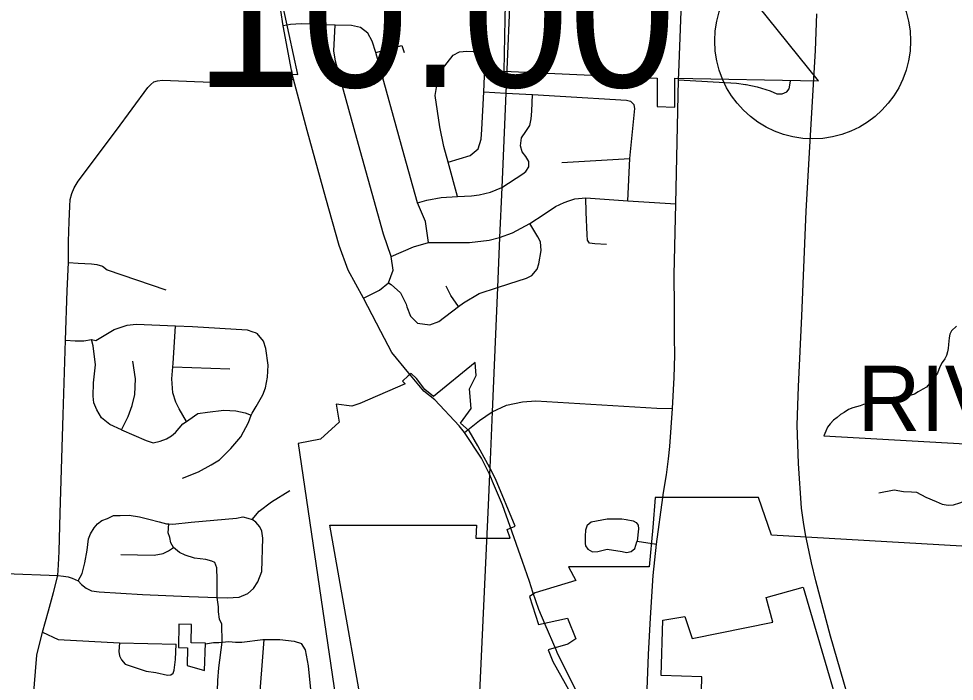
# Model space of a CAD drawing. Extents: x 1659811 to 1934326, y 644115 to 934867.
# Drawn here: x 1812622 to 1819786, y 754351 to 759425 of the extents above; entities that cross this region are included whole.
import ezdxf

# ---------------------------------------------------------------- set-up
doc = ezdxf.new("R2010")
doc.units = 0
for name, color, linetype in [('Default', 7, 'Continuous'), ('GM_X_City_Street', 7, 'Continuous'), ('GM_X_Corporation', 7, 'Continuous'), ('GM_X_Corporation_Text', 7, 'Continuous'), ('GM_X_County_Road', 7, 'Continuous'), ('GM_X_State_Route', 7, 'Continuous'), ('GM_X_Township', 7, 'Continuous')]:
    doc.layers.add(name, color=color, linetype=linetype)

msp = doc.modelspace()

# ---------------------------------------------------------------- linework, layer by layer
at = {"layer": 'Default'}
msp.add_circle((1818701.8, 759254.1), 750, dxfattribs=at)
at = {"layer": 'GM_X_City_Street'}
for points in [[(1817677.2, 759011.5), (1817693.5, 759481.5), (1817719, 760106), (1817764.1, 761022.2), (1817774.2, 761230.2)], [(1814714.8, 759012.1), (1814710.8, 759029.7), (1814646.4, 759369.7), (1814628.9, 759488.1), (1814618.8, 759560.8), (1814615.1, 759615.1), (1814614.2, 759681.4), (1814618.8, 759744), (1814628, 759835.1), (1814683.2, 760204.2), (1814720.1, 760482.2), (1814732.9, 760595.4), (1814736.6, 760688.3), (1814740.3, 761005.9), (1814742.3, 761183.5)], [(1815758.8, 757711.2), (1815736.8, 757871.7), (1815676.2, 758014.1), (1815572.9, 758378.6), (1815356.8, 759164.9), (1815329.6, 759253.8), (1815294.6, 759314.2), (1815238.8, 759356.2), (1815171.1, 759373.2), (1815044.5, 759375.6), (1814784.4, 759386.7), (1814703.5, 759379.6), (1814646.4, 759369.7)], [(1815261.4, 757283.9), (1815384.1, 757345.9), (1815454.7, 757403.4), (1815489.1, 757498.5), (1815475, 757603.5), (1815415.2, 757773.6), (1815211.3, 758506.6), (1815047.4, 759098.6), (1815036.2, 759178.2), (1815044.5, 759375.6)], [(1815910.1, 758327), (1816079.3, 758377), (1816139.3, 758427.6), (1816164.5, 758501.9), (1816168.6, 758576.3), (1816182.7, 758865.2), (1816197.5, 759168.9), (1816200.5, 759228.3), (1816187, 759320.7)], [(1815356.8, 759164.9), (1815556.2, 759219.6), (1815573.2, 759166.7)], [(1815980.8, 758062.3), (1815910.1, 758327), (1815876.2, 758445.1), (1815845.5, 758597.1), (1815812.1, 758835.8), (1815839.4, 759004.3), (1815948.6, 759145), (1815996.4, 759170.9), (1816052.4, 759176.5), (1816197.5, 759168.9)], [(1815608.8, 756711.7), (1815478.6, 756868.5), (1815394.4, 757030.2), (1815261.4, 757283.9), (1815145.2, 757498.5), (1815075, 757688.9), (1814974, 758050.8), (1814830.5, 758568), (1814725.5, 758961.1), (1814718.6, 758995.9), (1814714.8, 759012.1)], [(1817642.5, 757216.3), (1817641.6, 757462.2), (1817653.5, 758007.1), (1817675.3, 758956.2), (1817677.2, 759011.5)], [(1812734.2, 754205.9), (1812760.3, 754552.3), (1812803.7, 754727.7), (1812850.5, 754890), (1812888.7, 755031.5), (1812921.7, 755159.9), (1812926.9, 755244.1), (1812933, 755345.7), (1812940.8, 755638.3), (1812963.4, 756391.7), (1812981.6, 756962.9), (1812993.7, 757342.2), (1813002.4, 757557.5), (1813003.3, 757719), (1813008.5, 757870.9), (1813013.7, 757988.9), (1813016.3, 758039.3), (1813029.3, 758086.1), (1813047.6, 758130.4), (1813077.1, 758179.9), (1813370.5, 758572.3), (1813610.1, 758897.8), (1813633, 758921.9), (1813658.1, 758941.5), (1813685.4, 758950.1), (1813722.1, 758953.3), (1813968.6, 758943.8), (1814165.6, 758936.8), (1814266.3, 758935.1), (1814384.4, 758940.3), (1814626.9, 758950.9), (1814725.5, 758961.1)], [(1817675.3, 758956.2), (1818119.1, 758930.7), (1818188.1, 758921.9)], [(1818188.1, 758921.9), (1818191.1, 758921.5), (1818276.7, 758903.3), (1818377, 758872.3), (1818426.2, 758850.5), (1818468.1, 758848.6), (1818504.5, 758865.1), (1818522.8, 758886.9), (1818531.9, 758947.1)], [(1816182.7, 758865.2), (1816351.6, 758855.3), (1816557.3, 758843.2), (1816767.1, 758832.1), (1817275.5, 758801.8), (1817305.4, 758792.6), (1817333.6, 758765.3)], [(1815676.2, 758014.1), (1815747.6, 758036), (1815857.8, 758054.7), (1815980.8, 758062.3), (1816088, 758068.5), (1816148.9, 758075.1), (1816235.5, 758097.6), (1816320.6, 758132.9), (1816483.2, 758236.4), (1816504.9, 758254.1), (1816527.1, 758290.1), (1816527.2, 758332.3), (1816505.1, 758368.4), (1816477.5, 758406.3), (1816463.9, 758451.1), (1816471.7, 758511.5), (1816505.6, 758562.1), (1816536.1, 758605.9), (1816546.7, 758658.2), (1816550.6, 758715.7), (1816557.3, 758843.2)], [(1817285.3, 758030.8), (1817302.6, 758354.3), (1817339, 758737), (1817333.6, 758765.3)], [(1816781.2, 758323.2), (1817302.6, 758354.3)], [(1815475, 757603.5), (1815644.9, 757677.4), (1815758.8, 757711.2), (1815996.4, 757711.9), (1816073.8, 757711.4), (1816224.2, 757729), (1816304.2, 757749), (1816403.3, 757784.1), (1816536.8, 757856.2), (1816645.9, 757927.2), (1816732.3, 757985.9), (1816798.4, 758018.3), (1816834.5, 758030.8), (1816880.7, 758044.5), (1816965.5, 758053.2), (1817285.3, 758030.8), (1817653.5, 758007.1)], [(1817123.8, 757695.2), (1817034, 757700.2), (1816992.9, 757705.2), (1816976.7, 757727.7), (1816975.4, 757770.1), (1816968, 757942.2), (1816965.5, 758053.2)], [(1815454.7, 757403.4), (1815474.6, 757390), (1815545.2, 757325.4), (1815588.2, 757239.8), (1815593.8, 757218.3), (1815622.5, 757148), (1815675.2, 757093.3), (1815771.2, 757079.5), (1815838.8, 757107.3), (1815988.8, 757221.5), (1816027.2, 757249.4), (1816147, 757319.7), (1816287.8, 757367.3), (1816373.8, 757393.4), (1816510, 757439), (1816550.6, 757458.8), (1816590.9, 757507.6), (1816603.6, 757546.8), (1816621.6, 757650.6), (1816618.4, 757716.3), (1816597.7, 757753.2), (1816536.8, 757856.2)], [(1813002.4, 757557.5), (1813078, 757553.2), (1813179.5, 757548), (1813220.3, 757543.6), (1813262.8, 757529.7), (1813298.4, 757502), (1813747.9, 757349.4)], [(1815988.8, 757221.5), (1815931.1, 757304.5), (1815895.8, 757377.3)], [(1817646.9, 756847.2), (1817647.1, 756850.8), (1817643.4, 756983.8), (1817642.5, 757216.3)], [(1812981.6, 756962.9), (1813055.4, 756958.6), (1813120.5, 756958.6), (1813178.7, 756969), (1813213.2, 756959.7), (1813352.8, 757045.4), (1813453.3, 757077.6), (1813521.4, 757086.4), (1813823.1, 757073.9), (1813952.9, 757068.5), (1814370.3, 757042.9), (1814416, 757028), (1814433.8, 757021.7), (1814447.7, 757013.4)], [(1813907.8, 756341.5), (1813851.2, 756437), (1813824.2, 756487.6), (1813803.5, 756560.1), (1813793.5, 756666.6), (1813801.5, 756758.7), (1813803.7, 756784.6), (1813823.1, 757073.9)], [(1814410, 756404.7), (1814439.3, 756454.4), (1814490.9, 756545.6), (1814511.9, 756597.4), (1814527.4, 756679.3), (1814533.1, 756771.3), (1814513.5, 756900), (1814496.5, 756954.4), (1814447.7, 757013.4)], [(1813410.4, 756276.7), (1813319.2, 756318.4), (1813256.2, 756369.7), (1813219.3, 756428.5), (1813196.4, 756483), (1813191.3, 756533.2), (1813195.2, 756637.4), (1813209.8, 756773.4), (1813191.7, 756920.3), (1813178.7, 756969)], [(1817559.5, 755797.1), (1817581.4, 755932.2), (1817597, 756053.4), (1817607.9, 756150), (1817627, 756438.9), (1817641.6, 756677.6), (1817646.9, 756847.2)], [(1813410.4, 756276.7), (1813460.3, 756378), (1813491.9, 756463.6), (1813511.4, 756547.4), (1813515.6, 756667.6), (1813496.2, 756802.3)], [(1813801.5, 756758.7), (1814238.7, 756742.6)], [(1816036.6, 756256.2), (1816149.4, 756347.5), (1816247, 756413.3), (1816357.5, 756465.8), (1816480.3, 756490.1), (1816580.6, 756498.7), (1817507.2, 756443.2), (1817627, 756438.9)], [(1813410.4, 756276.7), (1813598.8, 756195.1), (1813652.4, 756176.1), (1813706.6, 756189.1), (1813753, 756208.3), (1813791.4, 756229.7), (1813821.9, 756257.1), (1813879, 756322.3), (1813907.8, 756341.5), (1813925.6, 756353.5), (1813992.5, 756400.4), (1814068.6, 756413), (1814192.9, 756426.8), (1814284.7, 756421.1), (1814356.4, 756405.8), (1814401.8, 756388.5)], [(1813877.3, 755905.4), (1813998.1, 755955.3), (1814097.1, 756007.6), (1814159.8, 756046.6), (1814247.4, 756133.2), (1814323, 756224), (1814381, 756333.2), (1814401.8, 756388.5), (1814404.1, 756394.9), (1814409.6, 756404), (1814410, 756404.7)], [(1819207.6, 755793.5), (1819325.6, 755815.9), (1819397.7, 755804.1), (1819457.7, 755802.3), (1819495.8, 755798.4), (1819567.9, 755760.5), (1819648.1, 755726.7), (1819692.1, 755706.8), (1819740.2, 755700.9), (1819780.2, 755701.1), (1819828.2, 755717.3), (1820258.2, 755883), (1820358.2, 755913.4), (1820406.2, 755925.5), (1820444.2, 755927.7), (1820484.3, 755929.8), (1820615.9, 755920)], [(1814409.1, 755589), (1814464.3, 755654.2), (1814557.6, 755724.6), (1814697.2, 755812.3)], [(1813078, 755119.1), (1813108, 755175.8), (1813129.5, 755257.5), (1813145.4, 755355.5), (1813156.9, 755441.5), (1813171.7, 755479.3), (1813200.5, 755524.9), (1813225.1, 755556.5), (1813259.5, 755581.9), (1813301.8, 755597.2), (1813348.2, 755620.4), (1813398.2, 755619.5), (1813468.2, 755622.2), (1813547.9, 755610.7), (1813617.6, 755593.4), (1813697.1, 755571.9), (1813754.8, 755556.9), (1813772.9, 755555.8), (1813802.8, 755554), (1813943, 755569.5), (1814289.4, 755601.2), (1814339.6, 755610.3), (1814377.3, 755599.6), (1814409.1, 755589)], [(1814144.1, 754278.3), (1814147.7, 754357.2), (1814154.1, 754455.1), (1814180.2, 754650), (1814180.4, 754651.7), (1814176.8, 754787.6), (1814158.6, 754825.7), (1814152, 754882.2), (1814150.8, 754920.2), (1814142.1, 754992.6), (1814142.7, 755130.9), (1814140.4, 755221.1), (1814123.1, 755259.5), (1814101.4, 755271.9), (1814055.6, 755284.8), (1813967.8, 755294.4), (1813896.3, 755315.7), (1813852.7, 755336.6), (1813807.9, 755376.1), (1813788.1, 755411.9), (1813778.9, 755452.2), (1813767.6, 755488.5), (1813772.9, 755555.8)], [(1814142.1, 754992.6), (1814218, 754989.2), (1814310.1, 754995.5), (1814376.6, 755024.4), (1814419.3, 755061.7), (1814454.2, 755113.2), (1814483.7, 755192.8), (1814492.5, 755447.2), (1814483.5, 755501.5), (1814468.1, 755533.8), (1814438.7, 755568.4), (1814409.1, 755589)], [(1816974.5, 755546.7), (1817005.9, 755572.7), (1817128.9, 755594.4), (1817241.3, 755595), (1817272.3, 755589.3), (1817326.6, 755579.7), (1817350.8, 755568.1), (1817366, 755546), (1817368.3, 755519.3), (1817357, 755423.7)], [(1816560.1, 755034.3), (1816533.6, 755115.6), (1816480.4, 755269.2), (1816386.3, 755535.1)], [(1816974.5, 755546.7), (1816962, 755507.9), (1816959.1, 755462.4), (1816960.3, 755407), (1816963, 755389.4), (1816979.8, 755362.5), (1817016.2, 755343.4), (1817057.3, 755344.6), (1817129, 755362), (1817242.4, 755345.1), (1817277, 755337.3), (1817311.5, 755345.5), (1817339, 755368.1), (1817355.6, 755419.4)], [(1817355.6, 755419.4), (1817357, 755423.7), (1817506.6, 755402.1)], [(1813404.6, 755322.7), (1813658.4, 755316.1), (1813728.6, 755328.8), (1813769, 755350.1), (1813807.9, 755376.1)], [(1810591.9, 755266.1), (1810831.4, 755254.6), (1811837.2, 755206.4), (1812118.2, 755192.1), (1812921.7, 755159.9)], [(1812921.7, 755159.9), (1812964.3, 755155.6), (1812999.9, 755151.2), (1813032, 755141.7), (1813053.7, 755131.3), (1813078, 755119.1), (1813104, 755091.4), (1813137.8, 755065.3), (1813179.5, 755044.2), (1813239.3, 755035.1), (1813570.8, 755015), (1813928.4, 755000.5), (1814142.1, 754992.6)], [(1816737.1, 754591.6), (1816653, 754786.3)], [(1812803.7, 754727.7), (1812925.2, 754670.9), (1813393.8, 754645.1), (1813827.2, 754635.3)], [(1813393.8, 754645.1), (1813389.4, 754578.5), (1813394.6, 754545.8), (1813410.1, 754514.8), (1813437.6, 754482.1), (1813598.4, 754429.6), (1813673.2, 754417.6), (1813761, 754396.9), (1813785.9, 754401.2), (1813804, 754414.1), (1813811.7, 754435.7), (1813822, 754519.1), (1813827.2, 754635.3)], [(1814053.6, 754637.9), (1814112.8, 754646.9), (1814116.6, 754647)], [(1814116.6, 754647), (1814155.7, 754647.5), (1814180.2, 754650), (1814232, 754655.3), (1814282.7, 754649.9), (1814331.6, 754650.8), (1814492, 754671.5), (1814502, 754671.5), (1814621.9, 754671.1), (1814731.6, 754657.1), (1814787.2, 754640.1)], [(1814461.7, 754141.9), (1814502, 754671.5)], [(1814844.2, 754157.9), (1814863.1, 754205.7), (1814862.2, 754263.8), (1814842, 754468.7), (1814818.3, 754591.4), (1814787.2, 754640.1)]]:
    msp.add_lwpolyline(points, dxfattribs=at)
at = {"layer": 'GM_X_Corporation'}
for points in [[(1814181.8, 760551.1), (1814422.1, 758999.2), (1814759.6, 758996.9), (1814627.7, 759613.2)], [(1816356.9, 759991.3), (1816345.4, 759420.7), (1816337.4, 759022.8), (1817510.2, 758970.3), (1817509.9, 758751.4), (1817644.9, 758748.2), (1817645.5, 758969.1), (1818746.1, 758949.3), (1818280.7, 759524.6)], [(1819802.4, 757071.1), (1819763.9, 757035.7), (1819751.7, 757009), (1819746.9, 756982.3), (1819742, 756929), (1819739.6, 756899.8), (1819734.7, 756873.2), (1819725, 756846.5), (1819712.9, 756819.8), (1819693.5, 756793.1), (1819679, 756764), (1819666.8, 756737.3), (1819657.1, 756710.7), (1819640.2, 756684), (1819623.2, 756657.3), (1819596.5, 756630.6), (1819572.2, 756603.9), (1819545.6, 756586.9), (1819509.2, 756567.5), (1819482.5, 756550.6), (1819455.8, 756540.8), (1819419.4, 756528.7), (1819392.8, 756516.6), (1819356.4, 756506.9), (1819329.7, 756499.6), (1819295.8, 756494.8), (1819266.7, 756492.3), (1819240, 756489.9), (1819210.9, 756487.5), (1819184.2, 756485), (1819157.5, 756482.6), (1819121.1, 756477.8), (1819092, 756470.5), (1819065.4, 756460.8), (1819009.6, 756446.2), (1818975.6, 756431.7), (1818941.7, 756409.8), (1818915, 756392.9), (1818888.3, 756371), (1818861.6, 756351.6), (1818834.9, 756322.5), (1818815.5, 756295.8), (1818803.4, 756266.7), (1818787.5, 756231.7), (1823340.6, 755973.2)], [(1815333.2, 753687.6), (1815005.5, 755546.9), (1816128, 755546.9), (1816123.2, 755446.8), (1816204.7, 755446.8), (1816385.7, 755446.8), (1816361.7, 755514.6), (1816424, 755539.8), (1816273.4, 755900.9), (1816228.6, 755985), (1816155.5, 756119.7), (1816136.6, 756152.8), (1816070.5, 756268.4), (1816005.7, 756328.7), (1816085.9, 756439.8), (1816074.9, 756589.4), (1816125, 756693), (1816117.6, 756792.7), (1815797.9, 756531.8), (1815732.4, 756585.7), (1815668.4, 756668.7), (1815627.2, 756708.6), (1815603.7, 756689.9), (1815561.5, 756650), (1815581.8, 756627.9), (1815234, 756477.3), (1815171.7, 756458.9), (1815052.4, 756472.6), (1815075.4, 756334.5), (1814932.9, 756204.3), (1814760.8, 756172.7), (1815125, 753710)], [(1822938.9, 753805.1), (1822951.2, 754556.1), (1823017.4, 754562.4), (1823023.8, 755201.7), (1818387, 755470.6), (1818286.8, 755757.5), (1817619.1, 755759.6), (1817495.9, 755759.6), (1817477.3, 755529.2), (1817450.1, 755226.7), (1816850.4, 755228.6), (1816831.3, 755228.8), (1816886.9, 755122.4), (1816575.9, 755028), (1816532.3, 754999.2), (1816602.9, 754785), (1816824.9, 754835.4), (1816889.3, 754675.9), (1816825.7, 754636.1), (1816675.5, 754593.1), (1816712.6, 754503.9), (1817065.7, 753868.6)], [(1817844, 754054.4), (1817853.7, 754385.7), (1817541.9, 754394.8), (1817554.3, 754819.7), (1817722.9, 754846.5), (1817777.8, 754677.9), (1818396.8, 754802.6), (1818345.9, 754993.8), (1818628.4, 755072.8), (1819209.3, 753096.9)]]:
    msp.add_lwpolyline(points, dxfattribs=at)
msp.add_lwpolyline([(1813846.1, 754609.2), (1813913.5, 754607.9), (1813911.6, 754471), (1814044.6, 754434.3), (1814052.9, 754643.9), (1813941.6, 754645.6), (1813944, 754785.6), (1813847.3, 754787.5)], close=True, dxfattribs=at)
at = {"layer": 'GM_X_County_Road'}
for points in [[(1816250.9, 755880.5), (1816241.6, 755902.3), (1816226.5, 755936.1), (1816166.8, 756059.6), (1816036.6, 756256.2), (1815995.5, 756307.7), (1815809.7, 756505.9), (1815724.7, 756572.1), (1815608.8, 756711.7)], [(1816386.3, 755535.1), (1816327.4, 755701.6), (1816250.9, 755880.5)], [(1817840.1, 752266.6), (1817835.3, 752276.7), (1817653.1, 752613.3), (1817507.7, 752901.5), (1817471.2, 752977.1), (1817440.1, 753077.2), (1817392.4, 753291.4), (1817386.6, 753376.9), (1817389.3, 753473.4), (1817395.5, 753561.2), (1817412.9, 753756.2), (1817443.4, 754555.4), (1817460.2, 754836.9), (1817480.8, 755161.1), (1817506.6, 755402.1), (1817553.2, 755758.2), (1817559.5, 755797.1)], [(1816653, 754786.3), (1816603.8, 754900.2), (1816560.1, 755034.3)], [(1817386.6, 753376.9), (1817328.1, 753497), (1817281.9, 753575), (1817253.8, 753619), (1817229.1, 753654.2), (1817002.2, 754056.9), (1816769.5, 754517.7), (1816745.5, 754572.1), (1816737.1, 754591.6)]]:
    msp.add_lwpolyline(points, dxfattribs=at)
at = {"layer": 'GM_X_State_Route'}
for points in [[(1818617.3, 757147.3), (1818651.6, 757950.1), (1818680.7, 758442.4), (1818722.9, 759180.6), (1818734.3, 759462.6)], [(1818588.7, 756463), (1818594.3, 756609.3), (1818617.3, 757147.3)], [(1818632.4, 755569.4), (1818617.2, 755675.5), (1818594.3, 756019.2), (1818582.9, 756311.4), (1818588.7, 756463)], [(1819662.5, 751849), (1819441, 752607.8), (1819291.6, 753129.2), (1819071.2, 753894.1), (1818836.8, 754697), (1818726.1, 755119.7), (1818691.7, 755257.2), (1818645.9, 755474.9), (1818632.4, 755569.4)]]:
    msp.add_lwpolyline(points, dxfattribs=at)
at = {"layer": 'GM_X_Township'}
msp.add_lwpolyline([(1816579.8, 764185.6), (1816511.6, 762593.6), (1816503.9, 762413.3), (1816467, 761552), (1816351.5, 758855.3), (1816320.6, 758132.9), (1816304.2, 757749), (1816287.8, 757367.3), (1816247, 756413.3), (1816228.6, 755985), (1816226.5, 755936.1), (1816215.7, 755699.8), (1816132.7, 753880.3)], dxfattribs=at)

# ---------------------------------------------------------------- texts
at = {"layer": 'Default'}
msp.add_text('10.00', height=1100, dxfattribs=at).set_placement((1813971.9, 758900.6))
at = {"layer": 'GM_X_Corporation_Text'}
msp.add_text('RIVERLEA', height=500, rotation=0.00001, dxfattribs=at).set_placement((1819043.9, 756267.8))

doc.saveas('drawing.dxf')
